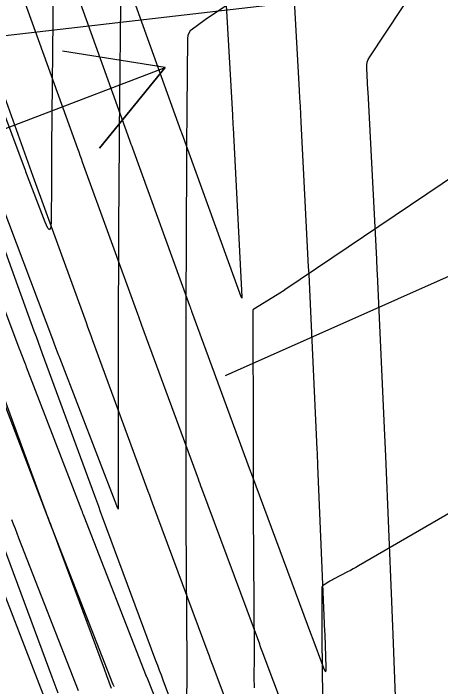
# Model space of a CAD drawing. Extents: x 954385 to 988206, y 1868364 to 1924553.
# Drawn here: x 957844.9 to 957869.55, y 1919450.97 to 1919489.82 of the extents above; entities that cross this region are included whole.
import ezdxf

# ---------------------------------------------------------------- set-up
doc = ezdxf.new("R2010")
doc.units = 0
doc.layers.add('1', color=7, linetype='Continuous')
doc.layers.add('Slopes', color=7, linetype='Continuous')

msp = doc.modelspace()

# ---------------------------------------------------------------- linework, layer by layer
for points in [[(957851.095, 1919492.179), (957851.004, 1919482.966), (957850.999, 1919482.458), (957850.995, 1919481.949), (957850.992, 1919481.44), (957850.989, 1919480.931), (957850.945, 1919471.86), (957850.944, 1919471.77), (957850.944, 1919471.68), (957850.944, 1919471.591), (957850.944, 1919471.501), (957850.942, 1919470.845), (957850.942, 1919470.786), (957850.942, 1919470.767), (957850.947, 1919461.484), (957850.947, 1919461.454), (957850.947, 1919461.424), (957850.947, 1919461.394), (957850.947, 1919461.364), (957850.948, 1919461.24), (957850.947, 1919461.219), (957850.943, 1919461.211), (957850.937, 1919461.217), (957850.928, 1919461.237), (957850.861, 1919461.407), (957847.577, 1919469.942), (957847.56, 1919469.986), (957847.543, 1919470.03), (957847.527, 1919470.074), (957847.51, 1919470.118), (957847.24, 1919470.825), (957847.233, 1919470.843), (957843.733, 1919480.077)], [(957859.828, 1919492.059), (957856.217, 1919489.626), (957856.134, 1919489.57), (957856.051, 1919489.513), (957855.969, 1919489.455), (957855.888, 1919489.397), (957855.226, 1919488.92), (957855.106, 1919488.813), (957855.019, 1919488.687), (957854.967, 1919488.544), (957854.948, 1919488.384), (957854.908, 1919484.31), (957854.901, 1919483.574), (957854.895, 1919482.839), (957854.89, 1919482.103), (957854.886, 1919481.368), (957854.845, 1919472.772), (957854.844, 1919472.671), (957854.844, 1919472.57), (957854.843, 1919472.47), (957854.843, 1919472.369), (957854.842, 1919471.713), (957854.842, 1919471.679), (957854.846, 1919464.145), (957854.847, 1919463.23), (957854.849, 1919462.314), (957854.852, 1919461.398), (957854.857, 1919460.483), (957854.903, 1919452.243), (957854.904, 1919452.156), (957854.904, 1919452.07), (957854.903, 1919451.984), (957854.903, 1919451.897), (957854.9, 1919451.552), (957854.899, 1919451.466), (957854.898, 1919451.379), (957854.898, 1919451.293), (957854.897, 1919451.207), (957854.893, 1919450.531)], [(957847.195, 1919491.295), (957847.104, 1919482.111), (957847.1, 1919481.585), (957847.095, 1919481.059), (957847.092, 1919480.533), (957847.089, 1919480.007), (957847.078, 1919477.843), (957847.054, 1919477.467), (957846.987, 1919477.331), (957846.876, 1919477.435), (957846.722, 1919477.779), (957845.623, 1919480.679), (957845.607, 1919480.72), (957845.592, 1919480.76), (957842.124, 1919490.045)], [(957858.806, 1919450.894), (957858.803, 1919451.097), (957858.801, 1919451.301), (957858.801, 1919451.505), (957858.803, 1919452.668), (957858.803, 1919452.727), (957858.803, 1919452.785), (957858.804, 1919452.902), (957858.804, 1919452.931), (957858.804, 1919452.96), (957858.804, 1919452.989), (957858.804, 1919453.018), (957858.758, 1919461.072), (957858.753, 1919462.138), (957858.749, 1919463.204), (957858.747, 1919464.27), (957858.745, 1919465.336), (957858.742, 1919472.547), (957858.742, 1919472.605), (957858.742, 1919472.703), (957858.744, 1919472.722), (957858.75, 1919472.738), (957858.761, 1919472.752), (957858.775, 1919472.763), (957860.362, 1919473.751), (957860.429, 1919473.793), (957860.53, 1919473.855), (957860.558, 1919473.873), (957860.57, 1919473.881), (957883.269, 1919489.183)], [(957853.23, 1919449.931), (957852.609, 1919451.486), (957852.602, 1919451.503), (957852.588, 1919451.535), (957852.581, 1919451.552), (957848.982, 1919460.781), (957848.947, 1919460.871), (957848.913, 1919460.96), (957848.878, 1919461.049), (957848.844, 1919461.138), (957845.662, 1919469.407), (957845.628, 1919469.496), (957845.594, 1919469.585), (957845.559, 1919469.674), (957845.525, 1919469.763), (957845.295, 1919470.366), (957845.278, 1919470.412), (957841.843, 1919479.474)], [(957843.707, 1919468.976), (957846.826, 1919460.869), (957846.895, 1919460.692), (957846.963, 1919460.515), (957847.032, 1919460.338), (957847.101, 1919460.161), (957850.621, 1919451.135), (957850.628, 1919451.115), (957850.636, 1919451.096), (957850.644, 1919451.077), (957850.652, 1919451.057), (957850.685, 1919450.981), (957850.694, 1919450.961)], [(957882.905, 1919468.413), (957864.812, 1919457.937), (957864.656, 1919457.848), (957864.5, 1919457.76), (957864.342, 1919457.674), (957864.184, 1919457.589), (957863.373, 1919457.158), (957863.304, 1919457.12), (957863.235, 1919457.082), (957863.166, 1919457.044), (957863.097, 1919457.005), (957862.824, 1919456.847), (957862.764, 1919456.803), (957862.722, 1919456.749), (957862.696, 1919456.685), (957862.688, 1919456.611), (957862.703, 1919453.935), (957862.703, 1919453.892), (957862.704, 1919453.85), (957862.704, 1919453.807), (957862.704, 1919453.765), (957862.703, 1919453.595), (957862.703, 1919453.553), (957862.703, 1919453.51), (957862.704, 1919453.468), (957862.704, 1919453.425), (957862.707, 1919452.338), (957862.709, 1919452.142), (957862.711, 1919451.947), (957862.714, 1919451.752), (957862.719, 1919451.556), (957862.881, 1919445.145)], [(957848.66, 1919450.718), (957845.219, 1919459.54), (957845.116, 1919459.805), (957845.013, 1919460.07), (957844.911, 1919460.335), (957844.809, 1919460.6)], [(957843.338, 1919458.92), (957846.699, 1919450.3)]]:
    msp.add_lwpolyline(points)
at = {"layer": '1'}
for points in [[(957847.477, 1919450.584), (957847.305, 1919451.047), (957847.133, 1919451.51), (957844.321, 1919459.082), (957844.143, 1919459.563), (957843.965, 1919460.044), (957843.788, 1919460.525), (957843.611, 1919461.007), (957840.847, 1919468.534), (957840.668, 1919469.023), (957840.489, 1919469.513), (957840.311, 1919470.002), (957840.133, 1919470.492), (957837.413, 1919477.983), (957837.231, 1919478.486), (957837.049, 1919478.99), (957836.867, 1919479.493), (957836.686, 1919479.996), (957834.018, 1919487.431), (957833.831, 1919487.953), (957833.645, 1919488.474), (957833.459, 1919488.996), (957833.273, 1919489.518), (957830.651, 1919496.908)], [(957848.381, 1919491.477), (957851.604, 1919482.498), (957851.644, 1919482.386), (957851.684, 1919482.274), (957851.725, 1919482.162), (957851.765, 1919482.05), (957855.065, 1919472.961), (957855.095, 1919472.879), (957855.124, 1919472.797), (957855.154, 1919472.715), (957855.184, 1919472.633), (957858.565, 1919463.426), (957858.583, 1919463.377), (957858.601, 1919463.328), (957858.619, 1919463.28), (957858.637, 1919463.231), (957862.105, 1919453.888), (957862.12, 1919453.847), (957862.791, 1919452.057), (957862.87, 1919451.875), (957862.924, 1919451.82), (957862.952, 1919451.892), (957862.955, 1919452.089), (957862.885, 1919453.944), (957862.883, 1919453.992), (957862.881, 1919454.04), (957862.879, 1919454.088), (957862.877, 1919454.137), (957862.475, 1919463.708), (957862.465, 1919463.951), (957862.454, 1919464.193), (957862.443, 1919464.436), (957862.432, 1919464.678), (957862.021, 1919473.47), (957862.001, 1919473.903), (957861.98, 1919474.336), (957861.958, 1919474.768), (957861.936, 1919475.201), (957861.506, 1919483.539), (957861.482, 1919484.003), (957861.458, 1919484.467), (957861.432, 1919484.931), (957861.406, 1919485.395), (957860.921, 1919494.018)], [(957857.027, 1919492.978), (957857.535, 1919483.964), (957857.545, 1919483.778), (957857.555, 1919483.591), (957857.565, 1919483.405), (957857.575, 1919483.218), (957858.078, 1919473.463), (957858.081, 1919473.39), (957858.081, 1919473.383), (957858.08, 1919473.38), (957858.078, 1919473.382), (957858.075, 1919473.389), (957858.051, 1919473.454), (957854.636, 1919482.863), (957854.623, 1919482.897), (957854.611, 1919482.931), (957854.599, 1919482.964), (957854.587, 1919482.998), (957851.253, 1919492.286)], [(957867.169, 1919444.754), (957866.82, 1919453.962), (957866.802, 1919454.439), (957866.783, 1919454.916), (957866.764, 1919455.393), (957866.744, 1919455.87), (957866.392, 1919464.262), (957866.375, 1919464.665), (957866.357, 1919465.069), (957866.339, 1919465.473), (957866.32, 1919465.876), (957865.904, 1919474.782), (957865.894, 1919474.997), (957865.883, 1919475.211), (957865.872, 1919475.426), (957865.862, 1919475.641), (957865.365, 1919485.283), (957865.363, 1919485.313), (957865.362, 1919485.343), (957865.36, 1919485.373), (957865.358, 1919485.403), (957865.287, 1919486.663), (957865.291, 1919486.839), (957865.322, 1919487.008), (957865.38, 1919487.17), (957865.466, 1919487.324), (957869.16, 1919492.925)], [(957862.729, 1919443.757), (957859.261, 1919453.009), (957859.223, 1919453.11), (957859.186, 1919453.211), (957859.148, 1919453.312), (957859.111, 1919453.413), (957855.774, 1919462.401), (957855.724, 1919462.536), (957855.674, 1919462.672), (957855.624, 1919462.807), (957855.574, 1919462.942), (957852.317, 1919471.814), (957852.257, 1919471.977), (957852.197, 1919472.14), (957852.138, 1919472.304), (957852.078, 1919472.467), (957848.895, 1919481.236), (957848.826, 1919481.427), (957848.757, 1919481.617), (957848.689, 1919481.807), (957848.62, 1919481.998), (957845.508, 1919490.668)], [(957836.254, 1919490.022), (957836.413, 1919489.577), (957836.572, 1919489.131), (957836.731, 1919488.686), (957836.89, 1919488.24), (957839.67, 1919480.497), (957839.823, 1919480.071), (957839.976, 1919479.646), (957840.13, 1919479.221), (957840.284, 1919478.797), (957843.119, 1919470.986), (957843.267, 1919470.578), (957843.416, 1919470.17), (957843.565, 1919469.762), (957843.715, 1919469.354), (957846.602, 1919461.491), (957846.747, 1919461.096), (957846.892, 1919460.701), (957847.038, 1919460.306), (957847.185, 1919459.912), (957850.127, 1919451.986), (957850.266, 1919451.613), (957850.404, 1919451.24), (957850.543, 1919450.868)], [(957842.635, 1919489.859), (957845.637, 1919481.497), (957845.733, 1919481.229), (957845.83, 1919480.96), (957845.927, 1919480.692), (957846.024, 1919480.423), (957849.092, 1919471.973), (957849.181, 1919471.728), (957849.27, 1919471.483), (957849.36, 1919471.238), (957849.45, 1919470.994), (957852.583, 1919462.458), (957852.665, 1919462.236), (957852.746, 1919462.015), (957852.828, 1919461.793), (957852.911, 1919461.571), (957856.116, 1919452.937), (957856.187, 1919452.745), (957856.259, 1919452.554), (957856.33, 1919452.363), (957856.402, 1919452.172), (957859.802, 1919443.101)], [(957856.875, 1919442.444), (957853.542, 1919451.334), (957853.437, 1919451.615), (957853.331, 1919451.897), (957853.226, 1919452.179), (957853.122, 1919452.461), (957850.048, 1919460.742), (957849.933, 1919461.05), (957849.819, 1919461.358), (957849.706, 1919461.666), (957849.592, 1919461.975), (957846.582, 1919470.174), (957846.463, 1919470.5), (957846.343, 1919470.827), (957846.224, 1919471.153), (957846.106, 1919471.48), (957843.154, 1919479.61)]]:
    msp.add_lwpolyline(points, dxfattribs=at)
at = {"layer": 'Slopes'}
for points in [[(958107.131, 1919518.928), (957780.867, 1919481.187), (957785.684, 1919484.764), (957780.867, 1919481.187), (957786.373, 1919478.804)], [(957807.131, 1919468.928), (957853.659, 1919486.695), (957849.875, 1919482.038), (957853.659, 1919486.695), (957847.735, 1919487.644)], [(957857.131, 1919468.928), (957881.909, 1919479.947), (957878.38, 1919475.095), (957881.909, 1919479.947), (957875.942, 1919480.577)]]:
    msp.add_lwpolyline(points, dxfattribs=at)

doc.saveas('drawing.dxf')
